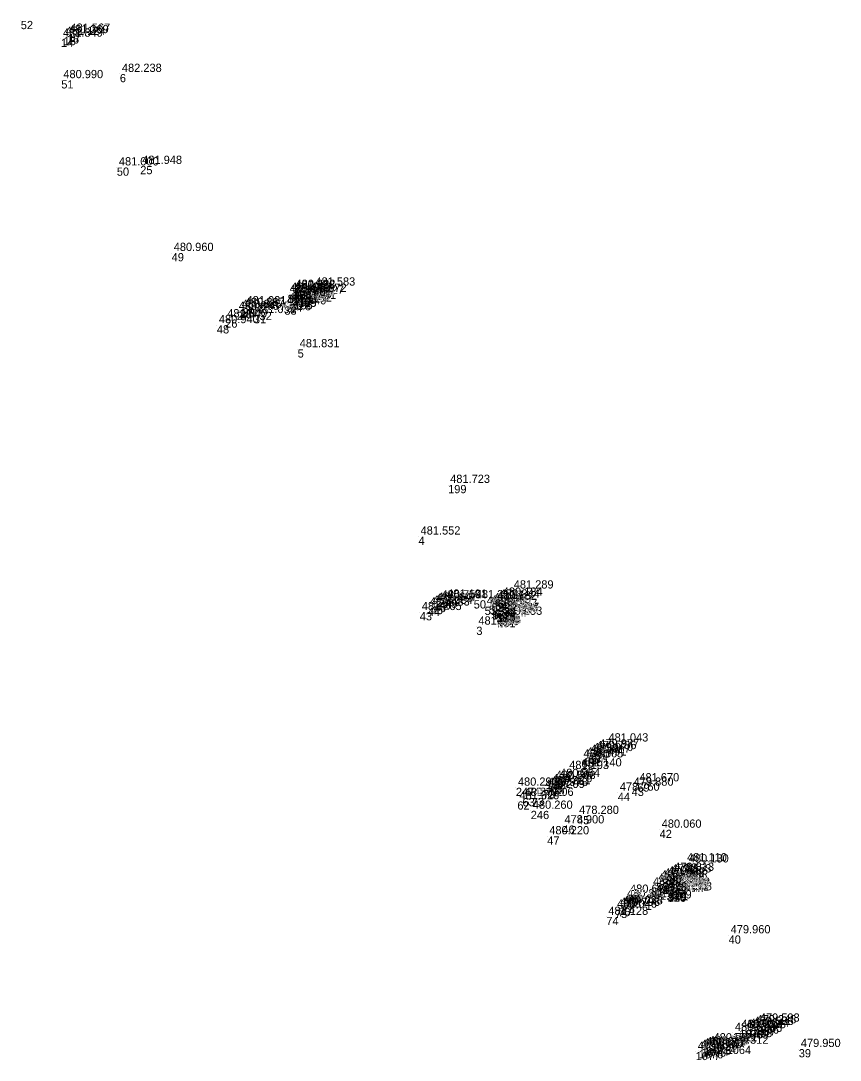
# Model space of a CAD drawing. Extents: x -874038 to -859694, y -1059487 to -1049069.
# Drawn here: x -866415.1 to -866295.8, y -1051822.7 to -1051671.3 of the extents above; entities that cross this region are included whole.
import ezdxf

# ---------------------------------------------------------------- set-up
doc = ezdxf.new("R2010")
doc.units = 0
doc.layers.add('Vrstva 60', color=7, linetype='Continuous')
doc.layers.add('Vrstva 61', color=7, linetype='Continuous')

msp = doc.modelspace()

# ---------------------------------------------------------------- linework, layer by layer
at = {"layer": 'Vrstva 60'}
for p, q in [((-866415.13, -1051671.31), (-866415.13, -1051671.31)), ((-866409.28, -1051673.92), (-866409.28, -1051673.92)), ((-866408.89, -1051673.65), (-866408.89, -1051673.65)), ((-866408.42, -1051673.4), (-866408.42, -1051673.4)), ((-866408.2, -1051673.19), (-866408.2, -1051673.19)), ((-866409.23, -1051679.95), (-866409.23, -1051679.95)), ((-866400.7, -1051679.04), (-866400.7, -1051679.04)), ((-866397.73, -1051692.44), (-866397.73, -1051692.44)), ((-866401.14, -1051692.66), (-866401.14, -1051692.66)), ((-866393.15, -1051705.12), (-866393.15, -1051705.12)), ((-866375.44, -1051710.64), (-866375.44, -1051710.64)), ((-866375.44, -1051710.64), (-866375.44, -1051710.64)), ((-866375.41, -1051710.49), (-866375.41, -1051710.49)), ((-866372.51, -1051710.16), (-866372.51, -1051710.16)), ((-866376.27, -1051711.18), (-866376.27, -1051711.18)), ((-866376.27, -1051711.18), (-866376.27, -1051711.18)), ((-866376.05, -1051710.92), (-866376.05, -1051710.92)), ((-866375.67, -1051711.58), (-866375.67, -1051711.58)), ((-866375.49, -1051711.47), (-866375.49, -1051711.47)), ((-866375.29, -1051712.11), (-866375.29, -1051712.11)), ((-866374.72, -1051711.76), (-866374.72, -1051711.76)), ((-866374.72, -1051711.76), (-866374.72, -1051711.76)), ((-866374.16, -1051711.35), (-866374.16, -1051711.35)), ((-866373.76, -1051711.07), (-866373.76, -1051711.07)), ((-866383.67, -1051713.68), (-866383.67, -1051713.68)), ((-866383.24, -1051713.42), (-866383.24, -1051713.42)), ((-866382.79, -1051713.14), (-866382.79, -1051713.14)), ((-866382.54, -1051712.89), (-866382.54, -1051712.89)), ((-866376.73, -1051712.9), (-866376.73, -1051712.9)), ((-866375.9, -1051712.48), (-866375.9, -1051712.48)), ((-866375.53, -1051712.27), (-866375.53, -1051712.27)), ((-866375.53, -1051712.27), (-866375.53, -1051712.27)), ((-866385.36, -1051714.79), (-866385.36, -1051714.79)), ((-866381.17, -1051714.16), (-866381.17, -1051714.16)), ((-866380.35, -1051713.69), (-866380.35, -1051713.69)), ((-866386.57, -1051715.63), (-866386.57, -1051715.63)), ((-866374.8, -1051719.14), (-866374.8, -1051719.14)), ((-866352.88, -1051738.91), (-866352.88, -1051738.91)), ((-866357.19, -1051746.42), (-866357.19, -1051746.42)), ((-866343.62, -1051754.28), (-866343.62, -1051754.28)), ((-866354.73, -1051756.06), (-866354.73, -1051756.06)), ((-866354.14, -1051755.72), (-866354.14, -1051755.72)), ((-866353.31, -1051755.62), (-866353.31, -1051755.62)), ((-866349.15, -1051755.69), (-866349.15, -1051755.69)), ((-866346.04, -1051755.88), (-866346.04, -1051755.88)), ((-866345.63, -1051755.6), (-866345.63, -1051755.6)), ((-866345.21, -1051755.33), (-866345.21, -1051755.33)), ((-866357.01, -1051757.42), (-866357.01, -1051757.42)), ((-866355.84, -1051756.76), (-866355.84, -1051756.76)), ((-866355.41, -1051756.52), (-866355.41, -1051756.52)), ((-866354.99, -1051756.22), (-866354.99, -1051756.22)), ((-866347.56, -1051756.63), (-866347.56, -1051756.63)), ((-866346.93, -1051756.46), (-866346.93, -1051756.46)), ((-866346.54, -1051756.13), (-866346.54, -1051756.13)), ((-866346.46, -1051757.29), (-866346.46, -1051757.29)), ((-866346.46, -1051757.29), (-866346.46, -1051757.29)), ((-866345.98, -1051757), (-866345.98, -1051757)), ((-866345.72, -1051757.55), (-866345.72, -1051757.55)), ((-866345.65, -1051756.8), (-866345.65, -1051756.8)), ((-866345.65, -1051756.8), (-866345.65, -1051756.8)), ((-866345.88, -1051757.71), (-866345.88, -1051757.71)), ((-866345.83, -1051757.69), (-866345.83, -1051757.69)), ((-866345.74, -1051758.41), (-866345.74, -1051758.41)), ((-866345.74, -1051758.41), (-866345.74, -1051758.41)), ((-866345.27, -1051758.11), (-866345.27, -1051758.11)), ((-866344.94, -1051757.91), (-866344.94, -1051757.91)), ((-866344.94, -1051757.91), (-866344.94, -1051757.91)), ((-866348.77, -1051759.54), (-866348.77, -1051759.54)), ((-866329.82, -1051776.56), (-866329.82, -1051776.56)), ((-866332.99, -1051778.6), (-866332.99, -1051778.6)), ((-866332.42, -1051778.2), (-866332.42, -1051778.2)), ((-866332.03, -1051777.96), (-866332.03, -1051777.96)), ((-866331.56, -1051777.67), (-866331.56, -1051777.67)), ((-866331.16, -1051777.43), (-866331.16, -1051777.43)), ((-866333.7, -1051780.19), (-866333.7, -1051780.19)), ((-866333.46, -1051778.89), (-866333.46, -1051778.89)), ((-866336.87, -1051781.73), (-866336.87, -1051781.73)), ((-866335.55, -1051780.57), (-866335.55, -1051780.57)), ((-866343.01, -1051783), (-866343.01, -1051783)), ((-866338.62, -1051783.05), (-866338.62, -1051783.05)), ((-866338.21, -1051782.79), (-866338.21, -1051782.79)), ((-866337.96, -1051782.5), (-866337.96, -1051782.5)), ((-866337.51, -1051782.02), (-866337.51, -1051782.02)), ((-866326.15, -1051783), (-866326.15, -1051783)), ((-866325.32, -1051782.37), (-866325.32, -1051782.37)), ((-866342.05, -1051784.5), (-866342.05, -1051784.5)), ((-866340.7, -1051784.48), (-866340.7, -1051784.48)), ((-866339.08, -1051783.33), (-866339.08, -1051783.33)), ((-866328.17, -1051783.73), (-866328.17, -1051783.73)), ((-866342.79, -1051784.98), (-866342.79, -1051784.98)), ((-866340.84, -1051786.36), (-866340.84, -1051786.36)), ((-866334.1, -1051787.11), (-866334.1, -1051787.11)), ((-866336.23, -1051788.49), (-866336.23, -1051788.49)), ((-866322.07, -1051789.12), (-866322.07, -1051789.12)), ((-866338.44, -1051790.08), (-866338.44, -1051790.08)), ((-866320.24, -1051795.4), (-866320.24, -1051795.4)), ((-866318.37, -1051794.01), (-866318.37, -1051794.01)), ((-866318.11, -1051794.18), (-866318.11, -1051794.18)), ((-866322.55, -1051796.9), (-866322.55, -1051796.9)), ((-866322.18, -1051796.51), (-866322.18, -1051796.51)), ((-866321.68, -1051796.23), (-866321.68, -1051796.23)), ((-866321.12, -1051795.92), (-866321.12, -1051795.92)), ((-866320.76, -1051796.78), (-866320.76, -1051796.78)), ((-866320.76, -1051796.78), (-866320.76, -1051796.78)), ((-866320.64, -1051795.63), (-866320.64, -1051795.63)), ((-866323.33, -1051797.53), (-866323.33, -1051797.53)), ((-866321.56, -1051797.28), (-866321.56, -1051797.28)), ((-866321.56, -1051797.28), (-866321.56, -1051797.28)), ((-866321.21, -1051797.05), (-866321.21, -1051797.05)), ((-866321.02, -1051797.71), (-866321.02, -1051797.71)), ((-866320.9, -1051798.41), (-866320.9, -1051798.41)), ((-866320.9, -1051798.41), (-866320.9, -1051798.41)), ((-866320.88, -1051798.28), (-866320.88, -1051798.28)), ((-866320.83, -1051797.57), (-866320.83, -1051797.57)), ((-866320.55, -1051798.21), (-866320.55, -1051798.21)), ((-866320.08, -1051797.92), (-866320.08, -1051797.92)), ((-866320.08, -1051797.92), (-866320.08, -1051797.92)), ((-866327.1, -1051799.24), (-866327.1, -1051799.24)), ((-866326.68, -1051798.59), (-866326.68, -1051798.59)), ((-866324.1, -1051799.61), (-866324.1, -1051799.61)), ((-866328.57, -1051800.77), (-866328.57, -1051800.77)), ((-866328.11, -1051800.5), (-866328.11, -1051800.5)), ((-866327.71, -1051800.27), (-866327.71, -1051800.27)), ((-866327.46, -1051800.04), (-866327.46, -1051800.04)), ((-866329.84, -1051801.81), (-866329.84, -1051801.81)), ((-866312.02, -1051804.5), (-866312.02, -1051804.5)), ((-866309.24, -1051818.12), (-866309.24, -1051818.12)), ((-866308.66, -1051817.85), (-866308.66, -1051817.85)), ((-866308.25, -1051817.61), (-866308.25, -1051817.61)), ((-866307.77, -1051817.36), (-866307.77, -1051817.36)), ((-866311.4, -1051818.71), (-866311.4, -1051818.71)), ((-866310.46, -1051818.27), (-866310.46, -1051818.27)), ((-866309.77, -1051818.32), (-866309.77, -1051818.32)), ((-866315.96, -1051820.97), (-866315.96, -1051820.97)), ((-866315.59, -1051820.82), (-866315.59, -1051820.82)), ((-866315.19, -1051820.66), (-866315.19, -1051820.66)), ((-866314.51, -1051820.24), (-866314.51, -1051820.24)), ((-866312.31, -1051820.58), (-866312.31, -1051820.58)), ((-866301.8, -1051821.06), (-866301.8, -1051821.06)), ((-866316.81, -1051821.46), (-866316.81, -1051821.46)), ((-866316.37, -1051821.21), (-866316.37, -1051821.21))]:
    msp.add_line(p, q, dxfattribs=at)

# ---------------------------------------------------------------- texts
for s, p in [('52', (-866415.13, -1051672.51)), ('14', (-866409.28, -1051675.11)), ('15', (-866408.89, -1051674.85)), ('16', (-866408.42, -1051674.6)), ('17', (-866408.2, -1051674.39)), ('51', (-866409.23, -1051681.15)), ('6', (-866400.7, -1051680.24)), ('25', (-866397.73, -1051693.64)), ('50', (-866401.14, -1051693.86)), ('49', (-866393.15, -1051706.32)), ('42', (-866375.41, -1051711.69)), ('168', (-866375.44, -1051711.84)), ('124', (-866375.44, -1051711.84)), ('40', (-866372.51, -1051711.36)), ('81', (-866376.27, -1051712.38)), ('167', (-866376.27, -1051712.38)), ('41', (-866376.05, -1051712.12)), ('200', (-866375.67, -1051712.78)), ('170', (-866375.49, -1051712.67)), ('185', (-866375.29, -1051713.31)), ('169', (-866374.72, -1051712.96)), ('125', (-866374.72, -1051712.96)), ('38', (-866374.16, -1051712.55)), ('39', (-866373.76, -1051712.27)), ('27', (-866383.67, -1051714.88)), ('28', (-866383.24, -1051714.62)), ('29', (-866382.79, -1051714.34)), ('30', (-866382.54, -1051714.09)), ('32', (-866380.35, -1051714.89)), ('33', (-866376.73, -1051714.1)), ('34', (-866375.9, -1051713.68)), ('80', (-866375.53, -1051713.47)), ('166', (-866375.53, -1051713.47)), ('26', (-866385.36, -1051715.99)), ('31', (-866381.17, -1051715.36)), ('48', (-866386.57, -1051716.83)), ('5', (-866374.8, -1051720.34)), ('199', (-866352.88, -1051740.1)), ('4', (-866357.19, -1051747.62)), ('57', (-866343.62, -1051755.48)), ('47', (-866354.73, -1051757.26)), ('48', (-866354.14, -1051756.92)), ('49', (-866353.31, -1051756.82)), ('50', (-866349.15, -1051756.89)), ('54', (-866346.04, -1051757.08)), ('55', (-866345.63, -1051756.8)), ('56', (-866345.21, -1051756.53)), ('43', (-866357.01, -1051758.62)), ('44', (-866355.84, -1051757.96)), ('45', (-866355.41, -1051757.72)), ('46', (-866354.99, -1051757.42)), ('51', (-866347.56, -1051757.83)), ('52', (-866346.93, -1051757.66)), ('53', (-866346.54, -1051757.33)), ('97', (-866346.46, -1051758.49)), ('172', (-866346.46, -1051758.49)), ('184', (-866345.98, -1051758.2)), ('175', (-866345.72, -1051758.75)), ('173', (-866345.65, -1051758.01)), ('134', (-866345.65, -1051758.01)), ('58', (-866345.83, -1051758.89)), ('198', (-866345.88, -1051758.91)), ('96', (-866345.74, -1051759.61)), ('171', (-866345.74, -1051759.61)), ('183', (-866345.27, -1051759.31)), ('135', (-866344.94, -1051759.11)), ('174', (-866344.94, -1051759.11)), ('3', (-866348.77, -1051760.74)), ('59', (-866329.82, -1051777.76)), ('64', (-866332.99, -1051779.8)), ('63', (-866332.42, -1051779.4)), ('62', (-866332.03, -1051779.16)), ('61', (-866331.56, -1051778.87)), ('60', (-866331.16, -1051778.63)), ('66', (-866333.7, -1051781.39)), ('65', (-866333.46, -1051780.08)), ('67', (-866336.87, -1051782.93)), ('2', (-866335.55, -1051781.77)), ('247', (-866343.01, -1051784.2)), ('72', (-866339.08, -1051784.53)), ('71', (-866338.62, -1051784.25)), ('70', (-866338.21, -1051783.99)), ('69', (-866337.96, -1051783.7)), ('68', (-866337.51, -1051783.23)), ('43', (-866326.15, -1051784.2)), ('69', (-866325.32, -1051783.57)), ('63', (-866342.05, -1051785.7)), ('73', (-866340.7, -1051785.68)), ('44', (-866328.17, -1051784.93)), ('62', (-866342.79, -1051786.18)), ('246', (-866340.84, -1051787.56)), ('45', (-866334.1, -1051788.31)), ('46', (-866336.23, -1051789.69)), ('42', (-866322.07, -1051790.32)), ('47', (-866338.44, -1051791.28)), ('87', (-866320.24, -1051796.6)), ('88', (-866318.37, -1051795.21)), ('41', (-866318.11, -1051795.38)), ('82', (-866322.55, -1051798.09)), ('83', (-866322.18, -1051797.71)), ('84', (-866321.68, -1051797.43)), ('85', (-866321.12, -1051797.12)), ('178', (-866320.76, -1051797.98)), ('118', (-866320.76, -1051797.98)), ('86', (-866320.64, -1051796.83)), ('81', (-866323.33, -1051798.73)), ('83', (-866321.56, -1051798.48)), ('177', (-866321.56, -1051798.48)), ('182', (-866321.21, -1051798.25)), ('197', (-866321.02, -1051798.91)), ('82', (-866320.9, -1051799.61)), ('940', (-866320.88, -1051799.48)), ('176', (-866320.9, -1051799.61)), ('180', (-866320.83, -1051798.77)), ('181', (-866320.55, -1051799.41)), ('179', (-866320.08, -1051799.12)), ('119', (-866320.08, -1051799.12)), ('79', (-866327.1, -1051800.44)), ('80', (-866326.68, -1051799.79)), ('1', (-866324.1, -1051800.81)), ('75', (-866328.57, -1051801.97)), ('76', (-866328.11, -1051801.7)), ('77', (-866327.71, -1051801.48)), ('78', (-866327.46, -1051801.24)), ('74', (-866329.84, -1051803.01)), ('40', (-866312.02, -1051805.7)), ('1068', (-866309.24, -1051819.32)), ('1067', (-866308.66, -1051819.05)), ('1066', (-866308.25, -1051818.81)), ('1065', (-866307.77, -1051818.56)), ('1071', (-866311.4, -1051819.91)), ('1070', (-866310.46, -1051819.47)), ('1069', (-866309.77, -1051819.52)), ('1075', (-866315.96, -1051822.17)), ('1074', (-866315.59, -1051822.02)), ('1073', (-866315.19, -1051821.86)), ('1072', (-866314.51, -1051821.44)), ('1064', (-866312.31, -1051821.78)), ('39', (-866301.8, -1051822.26)), ('1077', (-866316.81, -1051822.66)), ('1076', (-866316.37, -1051822.41))]:
    msp.add_text(s, height=1.2, dxfattribs=at).set_placement(p)
at = {"layer": 'Vrstva 61'}
for s, p in [('481.349', (-866408.98, -1051673.61)), ('481.124', (-866408.59, -1051673.35)), ('481.369', (-866408.12, -1051673.1)), ('481.567', (-866407.9, -1051672.89)), ('480.990', (-866408.93, -1051679.65)), ('482.238', (-866400.4, -1051678.74)), ('481.948', (-866397.44, -1051692.14)), ('481.000', (-866400.84, -1051692.36)), ('480.960', (-866392.85, -1051704.82)), ('481.398', (-866375.14, -1051710.34)), ('480.698', (-866375.14, -1051710.34)), ('480.682', (-866375.11, -1051710.19)), ('481.583', (-866372.21, -1051709.86)), ('481.398', (-866375.97, -1051710.88)), ('481.148', (-866375.97, -1051710.88)), ('481.052', (-866375.75, -1051710.62)), ('481.963', (-866375.37, -1051711.28)), ('481.461', (-866375.19, -1051711.17)), ('481.041', (-866374.99, -1051711.81)), ('481.384', (-866374.42, -1051711.46)), ('480.684', (-866374.42, -1051711.46)), ('480.427', (-866373.86, -1051711.05)), ('480.672', (-866373.46, -1051710.77)), ('480.876', (-866383.37, -1051713.38)), ('480.625', (-866382.94, -1051713.12)), ('480.867', (-866382.49, -1051712.84)), ('481.081', (-866382.24, -1051712.59)), ('481.740', (-866376.43, -1051712.6)), ('481.092', (-866375.6, -1051712.18)), ('481.411', (-866375.23, -1051711.97)), ('481.161', (-866375.23, -1051711.97)), ('481.840', (-866385.06, -1051714.49)), ('481.093', (-866380.87, -1051713.86)), ('481.667', (-866380.05, -1051713.39)), ('480.940', (-866386.27, -1051715.33)), ('481.831', (-866374.5, -1051718.84)), ('481.723', (-866352.58, -1051738.6)), ('481.552', (-866356.89, -1051746.12)), ('481.289', (-866343.32, -1051753.98)), ('480.647', (-866354.43, -1051755.76)), ('480.759', (-866353.84, -1051755.42)), ('481.191', (-866353.01, -1051755.32)), ('481.311', (-866348.85, -1051755.39)), ('480.182', (-866345.74, -1051755.58)), ('479.944', (-866345.33, -1051755.3)), ('480.184', (-866344.92, -1051755.03)), ('481.265', (-866356.71, -1051757.12)), ('480.483', (-866355.54, -1051756.46)), ('480.234', (-866355.11, -1051756.22)), ('480.477', (-866354.69, -1051755.92)), ('480.673', (-866347.26, -1051756.33)), ('480.645', (-866346.63, -1051756.16)), ('480.277', (-866346.24, -1051755.83)), ('480.939', (-866346.16, -1051756.99)), ('480.639', (-866346.16, -1051756.99)), ('480.267', (-866345.68, -1051756.7)), ('481.037', (-866345.42, -1051757.25)), ('480.952', (-866345.34, -1051756.51)), ('480.152', (-866345.34, -1051756.51)), ('481.514', (-866345.58, -1051757.41)), ('480.995', (-866345.53, -1051757.39)), ('480.955', (-866345.44, -1051758.11)), ('480.655', (-866345.44, -1051758.11)), ('480.253', (-866344.97, -1051757.81)), ('480.945', (-866344.64, -1051757.61)), ('480.145', (-866344.64, -1051757.61)), ('481.409', (-866348.47, -1051759.24)), ('481.043', (-866329.52, -1051776.26)), ('480.491', (-866332.69, -1051778.3)), ('480.017', (-866332.12, -1051777.9)), ('479.970', (-866331.72, -1051777.66)), ('479.736', (-866331.26, -1051777.37)), ('479.977', (-866330.86, -1051777.13)), ('481.140', (-866333.4, -1051779.89)), ('480.505', (-866333.16, -1051778.58)), ('480.964', (-866336.57, -1051781.43)), ('481.193', (-866335.24, -1051780.27)), ('480.290', (-866342.71, -1051782.7)), ('479.978', (-866338.32, -1051782.75)), ('480.221', (-866337.91, -1051782.49)), ('480.479', (-866337.66, -1051782.2)), ('480.503', (-866337.21, -1051781.73)), ('479.880', (-866325.85, -1051782.7)), ('481.670', (-866325.02, -1051782.07)), ('480.270', (-866341.75, -1051784.2)), ('481.406', (-866340.4, -1051784.18)), ('480.209', (-866338.78, -1051783.03)), ('478.760', (-866327.87, -1051783.43)), ('481.620', (-866342.49, -1051784.68)), ('480.260', (-866340.54, -1051786.06)), ('478.280', (-866333.8, -1051786.81)), ('478.900', (-866335.93, -1051788.19)), ('480.060', (-866321.77, -1051788.82)), ('480.220', (-866338.14, -1051789.78)), ('479.813', (-866319.94, -1051795.1)), ('481.110', (-866318.07, -1051793.71)), ('480.130', (-866317.81, -1051793.88)), ('480.276', (-866322.25, -1051796.59)), ('480.245', (-866321.88, -1051796.21)), ('479.868', (-866321.38, -1051795.93)), ('479.786', (-866320.82, -1051795.62)), ('480.449', (-866320.46, -1051796.48)), ('479.799', (-866320.46, -1051796.48)), ('479.553', (-866320.33, -1051795.33)), ('480.963', (-866323.03, -1051797.23)), ('480.451', (-866321.26, -1051796.98)), ('480.201', (-866321.26, -1051796.98)), ('479.860', (-866320.91, -1051796.75)), ('481.169', (-866320.72, -1051797.41)), ('480.419', (-866320.6, -1051798.11)), ('480.169', (-866320.6, -1051798.11)), ('480.422', (-866320.58, -1051797.98)), ('480.509', (-866320.53, -1051797.27)), ('479.848', (-866320.25, -1051797.91)), ('480.423', (-866319.78, -1051797.62)), ('479.773', (-866319.78, -1051797.62)), ('480.321', (-866326.81, -1051798.94)), ('480.698', (-866326.38, -1051798.29)), ('481.001', (-866323.8, -1051799.31)), ('480.046', (-866328.27, -1051800.47)), ('479.793', (-866327.81, -1051800.2)), ('480.038', (-866327.41, -1051799.98)), ('480.297', (-866327.16, -1051799.74)), ('481.128', (-866329.54, -1051801.51)), ('479.960', (-866311.72, -1051804.2)), ('479.644', (-866308.95, -1051817.82)), ('479.586', (-866308.36, -1051817.55)), ('479.348', (-866307.95, -1051817.31)), ('479.593', (-866307.47, -1051817.06)), ('480.819', (-866311.1, -1051818.41)), ('480.055', (-866310.16, -1051817.97)), ('480.005', (-866309.47, -1051818.02)), ('479.833', (-866315.66, -1051820.67)), ('480.042', (-866315.29, -1051820.52)), ('480.074', (-866314.89, -1051820.36)), ('480.593', (-866314.21, -1051819.94)), ('480.812', (-866312.01, -1051820.28)), ('479.950', (-866301.5, -1051820.76)), ('479.830', (-866316.51, -1051821.16)), ('479.581', (-866316.07, -1051820.91))]:
    msp.add_text(s, height=1.2, dxfattribs=at).set_placement(p)

doc.saveas('drawing.dxf')
